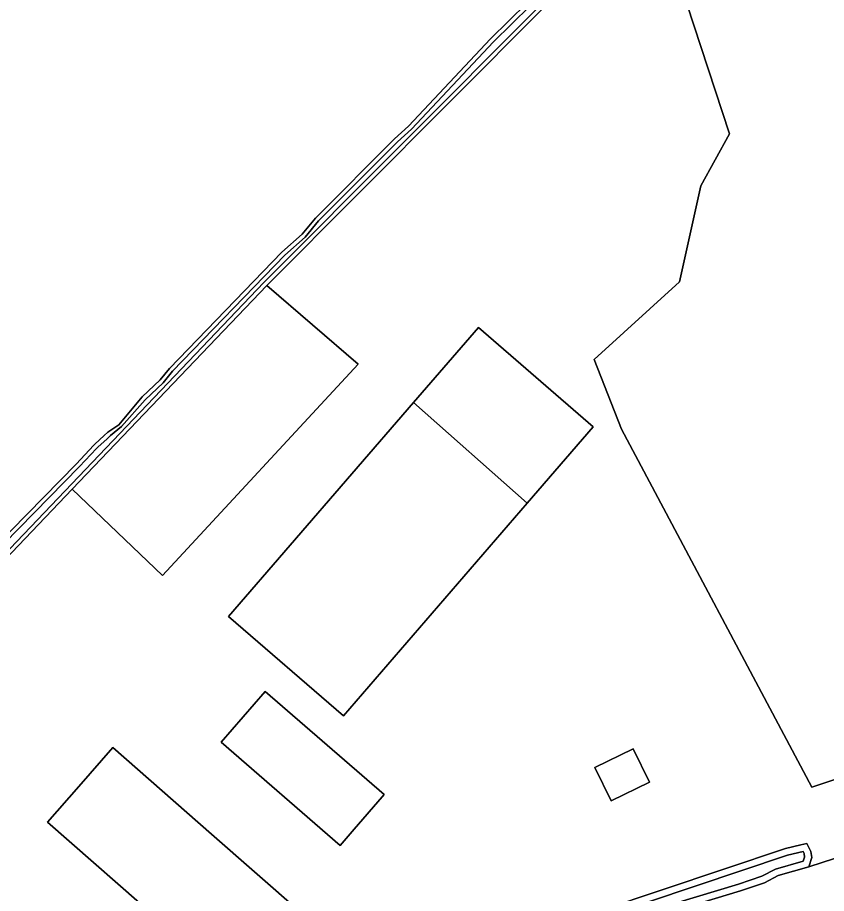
# Model space of a CAD drawing. Extents: x 162879 to 165540, y 384011 to 385181.
# Drawn here: x 164938.6 to 165023.8, y 384549.1 to 384641.5 of the extents above; entities that cross this region are included whole.
import ezdxf

# ---------------------------------------------------------------- set-up
doc = ezdxf.new("R2010")
doc.units = 0
for name, color, linetype in [('IMGEO_Erf', 7, 'Continuous'), ('IMGEO_Grasland_agrarisch', 7, 'Continuous'), ('IMGEO_Oever', 7, 'Continuous'), ('IMGEO_Pand', 7, 'Continuous'), ('IMGEO_Waterloop', 7, 'Continuous')]:
    doc.layers.add(name, color=color, linetype=linetype)

msp = doc.modelspace()

# ---------------------------------------------------------------- linework, layer by layer
at = {"layer": 'IMGEO_Erf'}
for points in [[(164968.573, 384618.629), (164969.972, 384620.328), (164978.309, 384628.68), (164979.789, 384629.999), (164988.426, 384639.21), (164994.204, 384644.924)], [(165037.327, 384565.39), (165022.294, 384560.335), (165002.245, 384598.095), (164999.336, 384605.435), (165008.348, 384613.59), (165010.609, 384623.709), (165013.602, 384629.201), (165009.104, 384642.911)], [(164994.043, 384642.505), (164964.849, 384613.218), (164974.458, 384604.914), (164953.829, 384582.669), (164944.33, 384591.748), (164932.272, 384579.131)], [(164923.987, 384573.277), (164944.779, 384594.433), (164946.58, 384596.37), (164946.714, 384596.493), (164947.699, 384597.399), (164948.079, 384597.748), (164949.219, 384598.547), (164951.698, 384601.485), (164953.577, 384603.263), (164954.577, 384604.482), (164966.413, 384616.731), (164968.573, 384618.629)], [(165000, 384547.356), (165019.525, 384553.902), (165021.127, 384554.263), (165021.787, 384554.412), (165022.204, 384553.561), (165022.284, 384552.921), (165021.984, 384551.962), (165025.983, 384553.259)]]:
    msp.add_lwpolyline(points, dxfattribs=at)
for points in [[(164980.306, 384600.898), (164987.141, 384608.806), (164999.257, 384598.334), (164992.301, 384590.286), (164972.92, 384567.862), (164960.804, 384578.335)], [(164977.196, 384559.563), (164976.997, 384559.333), (164974.048, 384555.912), (164972.556, 384554.193), (164960.01, 384565.088), (164964.664, 384570.446)], [(164959.022, 384555.404), (164973.152, 384543.01), (164969.553, 384538.906), (164966.255, 384535.147), (164941.718, 384556.668), (164945.015, 384560.428), (164948.615, 384564.532)], [(165003.473, 384564.403), (165005.189, 384560.893), (165001.145, 384558.916), (164999.429, 384562.427)]]:
    msp.add_lwpolyline(points, close=True, dxfattribs=at)
at = {"layer": 'IMGEO_Grasland_agrarisch'}
for points in [[(165069.218, 384677.097), (165007.264, 384655.429), (165006.844, 384656.356), (165003.742, 384654.128), (165004.3, 384653.296), (165002.372, 384651.231), (165009.104, 384642.911), (165013.602, 384629.201), (165010.609, 384623.709), (165008.348, 384613.59), (164999.336, 384605.435), (165002.245, 384598.095), (165022.294, 384560.335), (165037.327, 384565.39)], [(165025.983, 384553.259), (165021.984, 384551.962), (165018.744, 384551.024), (165017.325, 384550.265), (165014.785, 384549.427), (165003.748, 384546.075)]]:
    msp.add_lwpolyline(points, dxfattribs=at)
at = {"layer": 'IMGEO_Oever'}
for points in [[(164994.204, 384644.924), (164988.426, 384639.21), (164979.789, 384629.999), (164978.309, 384628.68), (164969.972, 384620.328), (164968.573, 384618.629), (164966.413, 384616.731), (164954.577, 384604.482), (164953.577, 384603.263), (164951.698, 384601.485), (164949.219, 384598.547), (164948.079, 384597.748), (164947.699, 384597.399), (164946.714, 384596.493), (164946.58, 384596.37), (164944.779, 384594.433), (164923.987, 384573.277)], [(164924.31, 384572.974), (164945.099, 384594.127), (164946.892, 384596.056), (164947.014, 384596.167), (164947.999, 384597.073), (164948.357, 384597.402), (164949.52, 384598.359), (164952.02, 384601.18), (164953.902, 384602.961), (164954.908, 384604.187), (164966.719, 384616.41), (164968.892, 384618.32), (164970.3, 384620.03), (164978.613, 384628.358), (164980.098, 384629.682), (164988.743, 384638.901), (164994.528, 384644.621)], [(164993.725, 384642.813), (164964.532, 384613.527), (164931.957, 384579.442)], [(164932.272, 384579.131), (164944.33, 384591.748), (164964.849, 384613.218), (164994.043, 384642.505)], [(165003.748, 384546.075), (165014.785, 384549.427), (165017.325, 384550.265), (165018.744, 384551.024), (165021.984, 384551.962), (165022.284, 384552.921), (165022.204, 384553.561), (165021.787, 384554.412), (165021.127, 384554.263), (165019.525, 384553.902), (165000, 384547.356), (164986.074, 384542.268), (164982.815, 384541.27), (164980.496, 384540.332)], [(164980.439, 384539.57), (164980.692, 384539.606), (164983.065, 384540.566), (164986.312, 384541.56), (165000.247, 384546.652), (165019.726, 384553.182), (165021.376, 384553.554), (165021.479, 384553.345), (165021.523, 384552.989), (165021.391, 384552.567), (165018.461, 384551.719), (165017.03, 384550.954), (165014.56, 384550.139), (165003.499, 384546.779)]]:
    msp.add_lwpolyline(points, dxfattribs=at)
at = {"layer": 'IMGEO_Pand'}
for points in [[(164974.458, 384604.914), (164964.849, 384613.218), (164944.33, 384591.748), (164953.829, 384582.669)], [(164980.306, 384600.898), (164992.301, 384590.286), (164999.257, 384598.334), (164987.141, 384608.806)], [(164980.306, 384600.898), (164960.804, 384578.335), (164972.92, 384567.862), (164992.301, 384590.286)], [(164964.664, 384570.446), (164960.01, 384565.088), (164972.556, 384554.193), (164974.048, 384555.912), (164976.997, 384559.333), (164977.196, 384559.563)], [(164959.022, 384555.404), (164948.615, 384564.532), (164945.015, 384560.428), (164941.718, 384556.668), (164966.255, 384535.147), (164969.553, 384538.906), (164973.152, 384543.01)], [(165005.189, 384560.893), (165003.473, 384564.403), (164999.429, 384562.427), (165001.145, 384558.916)]]:
    msp.add_lwpolyline(points, close=True, dxfattribs=at)
at = {"layer": 'IMGEO_Waterloop'}
for points in [[(164994.528, 384644.621), (164988.743, 384638.901), (164980.098, 384629.682), (164978.613, 384628.358), (164970.3, 384620.03), (164968.892, 384618.32), (164966.719, 384616.41), (164954.908, 384604.187), (164953.902, 384602.961), (164952.02, 384601.18), (164949.52, 384598.359), (164948.357, 384597.402), (164947.999, 384597.073), (164947.014, 384596.167), (164946.892, 384596.056), (164945.099, 384594.127), (164924.31, 384572.974)], [(164931.957, 384579.442), (164964.532, 384613.527), (164993.725, 384642.813)], [(165003.499, 384546.779), (165014.56, 384550.139), (165017.03, 384550.954), (165018.461, 384551.719), (165021.391, 384552.567), (165021.523, 384552.989), (165021.479, 384553.345), (165021.376, 384553.554), (165019.726, 384553.182), (165000.247, 384546.652), (164986.312, 384541.56), (164983.065, 384540.566), (164980.692, 384539.606), (164980.439, 384539.57)]]:
    msp.add_lwpolyline(points, dxfattribs=at)

doc.saveas('drawing.dxf')
